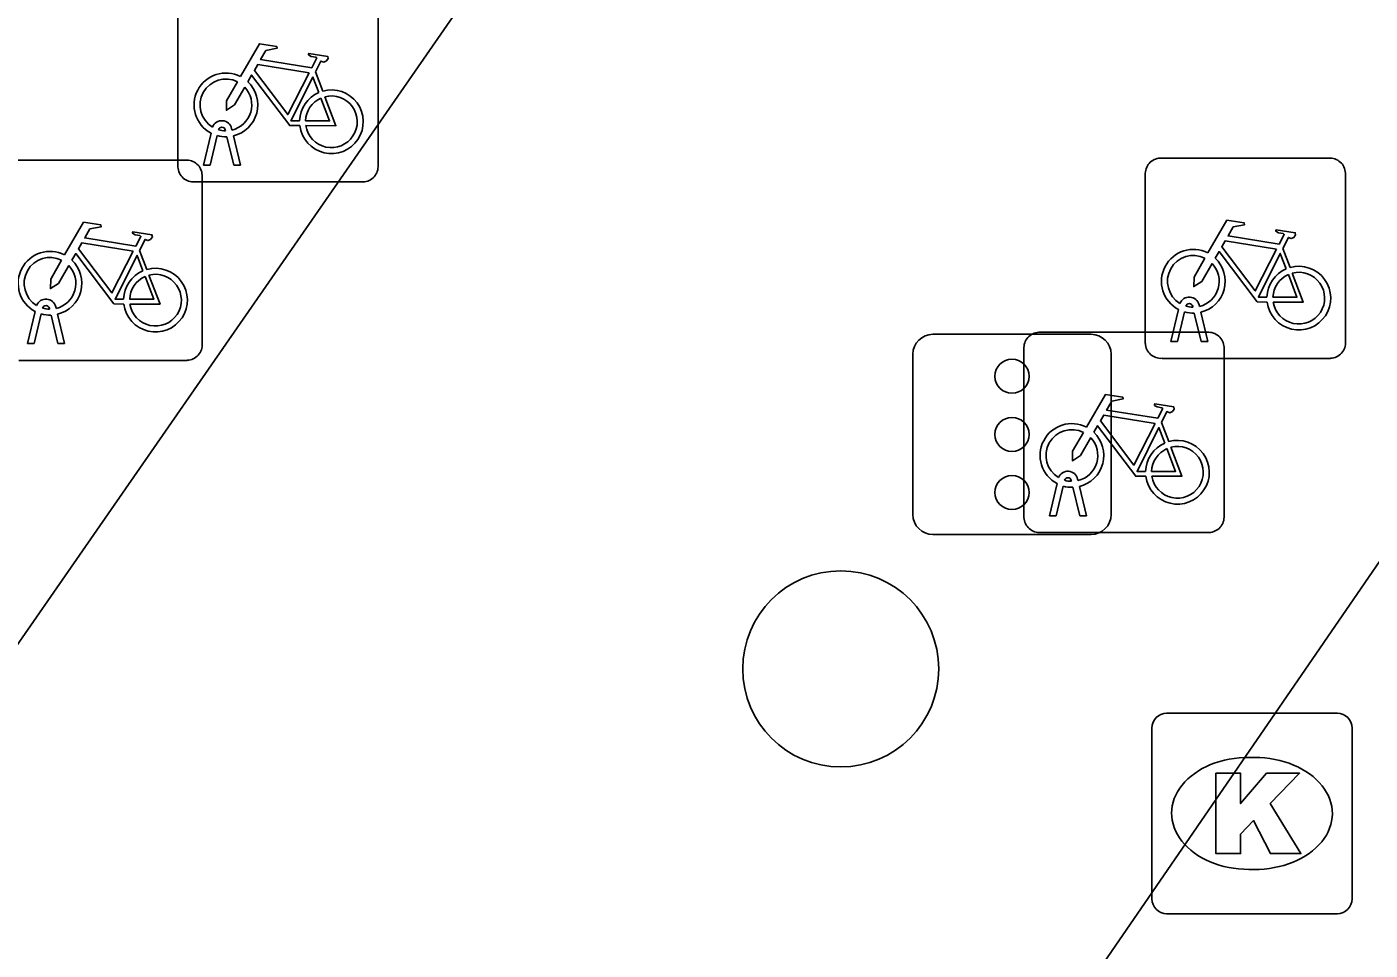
# Model space of a CAD drawing. Extents: x 160107 to 160928, y 382056 to 382918.
# Drawn here: x 160774.21 to 160780.91, y 382592.77 to 382597.37 of the extents above; entities that cross this region are included whole.
import ezdxf

# ---------------------------------------------------------------- set-up
doc = ezdxf.new("R2010")
doc.units = 0
for name, color, linetype in [('IMGEO_Boom', 7, 'Continuous'), ('IMGEO_Fietsenrek', 7, 'Continuous'), ('IMGEO_Kolk', 7, 'Continuous'), ('IMGEO_Rijbaan_lokaal_gesloten', 7, 'Continuous'), ('IMGEO_Verkeersregelinstallatiepaal', 7, 'Continuous'), ('IMGEO_Voetpad_open', 7, 'Continuous')]:
    doc.layers.add(name, color=color, linetype=linetype)

msp = doc.modelspace()

# ---------------------------------------------------------------- linework, layer by layer
at = {"layer": 'IMGEO_Boom'}
msp.add_circle((160778.269, 382594.169), 0.4892, dxfattribs=at)
at = {"layer": 'IMGEO_Fietsenrek'}
for p, q in [((160774.9605, 382596.6729), (160774.9605, 382597.5138)), ((160774.9605, 382597.5138), (160774.9605, 382596.6729)), ((160775.9595, 382597.5231), (160775.9595, 382596.6822)), ((160775.9595, 382596.6822), (160775.9595, 382597.5231)), ((160775.6472, 382597.1472), (160775.6835, 382597.052)), ((160775.0875, 382596.6823), (160775.1258, 382596.8423)), ((160775.1562, 382596.8301), (160775.1209, 382596.6823)), ((160775.1979, 382596.8539), (160775.1969, 382596.8582)), ((160775.239, 382596.6823), (160775.2051, 382596.824)), ((160775.2286, 382596.8654), (160775.2304, 382596.8575)), ((160775.2374, 382596.8283), (160775.2724, 382596.6823)), ((160774.1569, 382596.7075), (160774.9978, 382596.7075)), ((160774.9978, 382596.7075), (160774.1569, 382596.7075)), ((160775.1209, 382596.6823), (160775.0875, 382596.6823)), ((160775.2724, 382596.6823), (160775.239, 382596.6823)), ((160779.8639, 382596.7175), (160780.7048, 382596.7175)), ((160780.7048, 382596.7175), (160779.8639, 382596.7175)), ((160775.0815, 382596.6331), (160775.0815, 382595.7922)), ((160775.0815, 382595.7922), (160775.0815, 382596.6331)), ((160779.7895, 382595.7929), (160779.7895, 382596.6338)), ((160779.7895, 382596.6338), (160779.7895, 382595.7929)), ((160780.7885, 382596.6431), (160780.7885, 382595.8022)), ((160780.7885, 382595.8022), (160780.7885, 382596.6431)), ((160775.8851, 382596.5985), (160775.0442, 382596.5985)), ((160775.0442, 382596.5985), (160775.8851, 382596.5985)), ((160774.7692, 382596.2572), (160774.8055, 382596.162)), ((160780.4762, 382596.2672), (160780.5125, 382596.172)), ((160774.2095, 382595.7923), (160774.2478, 382595.9523)), ((160774.2782, 382595.9401), (160774.2429, 382595.7923)), ((160774.3199, 382595.9639), (160774.3189, 382595.9682)), ((160774.3506, 382595.9754), (160774.3524, 382595.9675)), ((160774.3594, 382595.9383), (160774.3944, 382595.7923)), ((160779.9165, 382595.8023), (160779.9548, 382595.9623)), ((160779.9852, 382595.9501), (160779.9499, 382595.8023)), ((160780.0269, 382595.9739), (160780.0259, 382595.9782)), ((160780.068, 382595.8023), (160780.0341, 382595.944)), ((160780.0576, 382595.9854), (160780.0594, 382595.9775)), ((160780.0664, 382595.9483), (160780.1014, 382595.8023)), ((160774.361, 382595.7923), (160774.3271, 382595.934)), ((160779.2579, 382595.8485), (160780.0988, 382595.8485)), ((160780.0988, 382595.8485), (160779.2579, 382595.8485)), ((160779.9499, 382595.8023), (160779.9165, 382595.8023)), ((160780.1014, 382595.8023), (160780.068, 382595.8023)), ((160774.2429, 382595.7923), (160774.2095, 382595.7923)), ((160774.3944, 382595.7923), (160774.361, 382595.7923)), ((160779.1835, 382594.9239), (160779.1835, 382595.7648)), ((160779.1835, 382595.7648), (160779.1835, 382594.9239)), ((160780.1825, 382595.7741), (160780.1825, 382594.9332)), ((160780.1825, 382594.9332), (160780.1825, 382595.7741)), ((160775.0071, 382595.7085), (160774.1662, 382595.7085)), ((160774.1662, 382595.7085), (160775.0071, 382595.7085)), ((160780.7141, 382595.7185), (160779.8732, 382595.7185)), ((160779.8732, 382595.7185), (160780.7141, 382595.7185)), ((160779.8702, 382595.3982), (160779.9065, 382595.303)), ((160779.3105, 382594.9333), (160779.3488, 382595.0933)), ((160779.3792, 382595.0811), (160779.3439, 382594.9333)), ((160779.4209, 382595.1049), (160779.4199, 382595.1092)), ((160779.462, 382594.9333), (160779.4281, 382595.075)), ((160779.4516, 382595.1164), (160779.4534, 382595.1085)), ((160779.4604, 382595.0793), (160779.4954, 382594.9333)), ((160779.3439, 382594.9333), (160779.3105, 382594.9333)), ((160779.4954, 382594.9333), (160779.462, 382594.9333)), ((160780.1081, 382594.8495), (160779.2672, 382594.8495)), ((160779.2672, 382594.8495), (160780.1081, 382594.8495))]:
    msp.add_line(p, q, dxfattribs=at)
for points in [[(160775.2731, 382597.1242), (160775.3678, 382597.2877), (160775.454, 382597.2739), (160775.4557, 382597.2652), (160775.3996, 382597.2543), (160775.3734, 382597.209), (160775.6286, 382597.1682)], [(160775.6286, 382597.1682), (160775.6536, 382597.217), (160775.6485, 382597.221), (160775.6253, 382597.2247), (160775.6126, 382597.2322), (160775.6116, 382597.2353), (160775.6138, 382597.2399), (160775.7086, 382597.2248), (160775.7109, 382597.2145), (160775.7015, 382597.2021), (160775.6891, 382597.1957), (160775.6746, 382597.2019), (160775.6472, 382597.1472)], [(160775.6157, 382597.143), (160775.3589, 382597.184), (160775.3422, 382597.1552), (160775.5092, 382596.9349), (160775.6157, 382597.143)], [(160775.2938, 382597.0717), (160775.2422, 382596.9825), (160775.2023, 382596.9565), (160775.2035, 382597.004), (160775.258, 382597.0982)], [(160775.5688, 382596.8795), (160775.5191, 382596.8796), (160775.3284, 382597.1313), (160775.3094, 382597.0985)], [(160775.6637, 382597.045), (160775.6344, 382597.1218), (160775.525, 382596.9037), (160775.5677, 382596.9036)], [(160775.5977, 382596.9035), (160775.7176, 382596.9033), (160775.6744, 382597.0169)], [(160775.6942, 382597.0238), (160775.7492, 382596.8792), (160775.5991, 382596.8795)], [(160780.1021, 382596.2442), (160780.1968, 382596.4077), (160780.283, 382596.3939), (160780.2847, 382596.3852), (160780.2286, 382596.3743), (160780.2024, 382596.329), (160780.4576, 382596.2882)], [(160774.3951, 382596.2342), (160774.4898, 382596.3977), (160774.576, 382596.3839), (160774.5777, 382596.3752), (160774.5216, 382596.3643), (160774.4954, 382596.319), (160774.7506, 382596.2782)], [(160774.7506, 382596.2782), (160774.7756, 382596.327), (160774.7705, 382596.331), (160774.7473, 382596.3347), (160774.7346, 382596.3422), (160774.7336, 382596.3453), (160774.7358, 382596.3499), (160774.8306, 382596.3348), (160774.8329, 382596.3245), (160774.8235, 382596.3121), (160774.8111, 382596.3057), (160774.7966, 382596.3119), (160774.7692, 382596.2572)], [(160780.4576, 382596.2882), (160780.4826, 382596.337), (160780.4775, 382596.341), (160780.4543, 382596.3447), (160780.4416, 382596.3522), (160780.4406, 382596.3553), (160780.4428, 382596.3599), (160780.5376, 382596.3448), (160780.5399, 382596.3345), (160780.5305, 382596.3221), (160780.5181, 382596.3157), (160780.5036, 382596.3219), (160780.4762, 382596.2672)], [(160774.7377, 382596.253), (160774.4809, 382596.294), (160774.4642, 382596.2652), (160774.6312, 382596.0449), (160774.7377, 382596.253)], [(160780.4447, 382596.263), (160780.1879, 382596.304), (160780.1712, 382596.2752), (160780.3382, 382596.0549), (160780.4447, 382596.263)], [(160774.4158, 382596.1817), (160774.3642, 382596.0925), (160774.3243, 382596.0665), (160774.3255, 382596.114), (160774.38, 382596.2082)], [(160774.6908, 382595.9895), (160774.6411, 382595.9896), (160774.4504, 382596.2413), (160774.4314, 382596.2085)], [(160774.7857, 382596.155), (160774.7564, 382596.2318), (160774.647, 382596.0137), (160774.6897, 382596.0136)], [(160780.1228, 382596.1917), (160780.0712, 382596.1025), (160780.0313, 382596.0765), (160780.0325, 382596.124), (160780.087, 382596.2182)], [(160780.3978, 382595.9995), (160780.3481, 382595.9996), (160780.1574, 382596.2513), (160780.1384, 382596.2185)], [(160780.4927, 382596.165), (160780.4634, 382596.2418), (160780.354, 382596.0237), (160780.3967, 382596.0236)], [(160780.5232, 382596.1438), (160780.5782, 382595.9992), (160780.4281, 382595.9995)], [(160774.7197, 382596.0135), (160774.8396, 382596.0133), (160774.7964, 382596.1269)], [(160774.8162, 382596.1338), (160774.8712, 382595.9892), (160774.7211, 382595.9895)], [(160780.4267, 382596.0235), (160780.5466, 382596.0233), (160780.5034, 382596.1369)], [(160779.4961, 382595.3752), (160779.5908, 382595.5387), (160779.677, 382595.5249), (160779.6787, 382595.5162), (160779.6226, 382595.5053), (160779.5964, 382595.46), (160779.8516, 382595.4192)], [(160779.8516, 382595.4192), (160779.8766, 382595.468), (160779.8715, 382595.472), (160779.8483, 382595.4757), (160779.8356, 382595.4832), (160779.8346, 382595.4863), (160779.8368, 382595.4909), (160779.9316, 382595.4758), (160779.9339, 382595.4655), (160779.9245, 382595.4531), (160779.9121, 382595.4467), (160779.8976, 382595.4529), (160779.8702, 382595.3982)], [(160779.8387, 382595.394), (160779.5819, 382595.435), (160779.5652, 382595.4062), (160779.7322, 382595.1859), (160779.8387, 382595.394)], [(160779.5168, 382595.3227), (160779.4652, 382595.2335), (160779.4253, 382595.2075), (160779.4265, 382595.255), (160779.481, 382595.3492)], [(160779.7918, 382595.1305), (160779.7421, 382595.1306), (160779.5514, 382595.3823), (160779.5324, 382595.3495)], [(160779.8867, 382595.296), (160779.8574, 382595.3728), (160779.748, 382595.1547), (160779.7907, 382595.1546)], [(160779.8207, 382595.1545), (160779.9406, 382595.1543), (160779.8974, 382595.2679)], [(160779.9172, 382595.2748), (160779.9722, 382595.1302), (160779.8221, 382595.1305)]]:
    msp.add_lwpolyline(points, dxfattribs=at)
for centre, radius, start, end in [((160775.2001, 382596.9829), 0.159, 62.67661, 242.13685), ((160775.2001, 382596.9829), 0.129, 63.31916, 238.90302), ((160775.2001, 382596.9829), 0.159, 283.5766, 46.60424), ((160775.2001, 382596.9829), 0.129, 283.60429, 43.43025), ((160775.7267, 382596.8989), 0.159, 113.3408, 178.32165), ((160775.7267, 382596.8989), 0.159, 187.0065, 105.77075), ((160775.7267, 382596.8989), 0.129, 113.92302, 177.95563), ((160775.7267, 382596.8989), 0.129, 188.67146, 104.58832), ((160775.1799, 382596.8543), 0.0499, 12.8025, 158.69338), ((160775.2001, 382596.9829), 0.159, 253.99666, 271.78671), ((160775.1799, 382596.8543), 0.0174, 12.8025, 163.45023), ((160775.2001, 382596.9829), 0.129, 253.41502, 269.02044), ((160775.0036, 382596.6298), 0.0779, 2.4484, 94.28452), ((160775.0036, 382596.6298), 0.0779, 2.4484, 94.28452), ((160775.8818, 382596.6764), 0.0779, 272.4484, 4.28452), ((160775.8818, 382596.6764), 0.0779, 272.4484, 4.28452), ((160779.8672, 382596.6396), 0.0779, 92.4484, 184.28452), ((160779.8672, 382596.6396), 0.0779, 92.4484, 184.28452), ((160780.7106, 382596.6398), 0.0779, 2.4484, 94.28452), ((160780.7106, 382596.6398), 0.0779, 2.4484, 94.28452), ((160775.0384, 382596.6762), 0.0779, 182.4484, 274.28452), ((160775.0384, 382596.6762), 0.0779, 182.4484, 274.28452), ((160774.3221, 382596.0929), 0.159, 62.67661, 242.13685), ((160774.3221, 382596.0929), 0.129, 63.31916, 238.90302), ((160774.3221, 382596.0929), 0.159, 283.5766, 46.60424), ((160780.0291, 382596.1029), 0.159, 62.67661, 242.13685), ((160780.0291, 382596.1029), 0.129, 63.31916, 238.90302), ((160780.0291, 382596.1029), 0.159, 283.5766, 46.60424), ((160774.3221, 382596.0929), 0.129, 283.60429, 43.43025), ((160774.8487, 382596.0089), 0.159, 113.3408, 178.32165), ((160774.8487, 382596.0089), 0.159, 187.0065, 105.77075), ((160774.8487, 382596.0089), 0.129, 188.67146, 104.58832), ((160780.0291, 382596.1029), 0.129, 283.60429, 43.43025), ((160780.5557, 382596.0189), 0.159, 113.3408, 178.32165), ((160780.5557, 382596.0189), 0.159, 187.0065, 105.77075), ((160780.5557, 382596.0189), 0.129, 188.67146, 104.58832), ((160774.8487, 382596.0089), 0.129, 113.92302, 177.95563), ((160780.5557, 382596.0189), 0.129, 113.92302, 177.95563), ((160774.3019, 382595.9643), 0.0499, 12.8025, 158.69338), ((160780.0089, 382595.9743), 0.0499, 12.8025, 158.69338), ((160774.3221, 382596.0929), 0.159, 253.99666, 271.78671), ((160774.3019, 382595.9643), 0.0174, 12.8025, 163.45023), ((160774.3221, 382596.0929), 0.129, 253.41502, 269.02044), ((160780.0291, 382596.1029), 0.159, 253.99666, 271.78671), ((160780.0089, 382595.9743), 0.0174, 12.8025, 163.45023), ((160780.0291, 382596.1029), 0.129, 253.41502, 269.02044), ((160779.2612, 382595.7706), 0.0779, 92.4484, 184.28452), ((160779.2612, 382595.7706), 0.0779, 92.4484, 184.28452), ((160780.1046, 382595.7708), 0.0779, 2.4484, 94.28452), ((160780.1046, 382595.7708), 0.0779, 2.4484, 94.28452), ((160775.0038, 382595.7864), 0.0779, 272.4484, 4.28452), ((160775.0038, 382595.7864), 0.0779, 272.4484, 4.28452), ((160779.8674, 382595.7962), 0.0779, 182.4484, 274.28452), ((160779.8674, 382595.7962), 0.0779, 182.4484, 274.28452), ((160780.7108, 382595.7964), 0.0779, 272.4484, 4.28452), ((160780.7108, 382595.7964), 0.0779, 272.4484, 4.28452), ((160779.4231, 382595.2339), 0.159, 62.67661, 242.13685), ((160779.4231, 382595.2339), 0.129, 63.31916, 238.90302), ((160779.4231, 382595.2339), 0.159, 283.5766, 46.60424), ((160779.4231, 382595.2339), 0.129, 283.60429, 43.43025), ((160779.9497, 382595.1499), 0.159, 113.3408, 178.32165), ((160779.9497, 382595.1499), 0.159, 187.0065, 105.77075), ((160779.9497, 382595.1499), 0.129, 113.92302, 177.95563), ((160779.9497, 382595.1499), 0.129, 188.67146, 104.58832), ((160779.4029, 382595.1053), 0.0499, 12.8025, 158.69338), ((160779.4231, 382595.2339), 0.159, 253.99666, 271.78671), ((160779.4029, 382595.1053), 0.0174, 12.8025, 163.45023), ((160779.4231, 382595.2339), 0.129, 253.41502, 269.02044), ((160780.1048, 382594.9274), 0.0779, 272.4484, 4.28452), ((160780.1048, 382594.9274), 0.0779, 272.4484, 4.28452), ((160779.2614, 382594.9272), 0.0779, 182.4484, 274.28452), ((160779.2614, 382594.9272), 0.0779, 182.4484, 274.28452)]:
    msp.add_arc(centre, radius, start, end, dxfattribs=at)
at = {"layer": 'IMGEO_Kolk'}
for p, q in [((160779.8959, 382593.9485), (160780.7481, 382593.9485)), ((160779.8215, 382593.0219), (160779.8215, 382593.8741)), ((160780.8225, 382593.8741), (160780.8225, 382593.0219)), ((160780.3095, 382593.7277), (160780.3345, 382593.7277)), ((160780.3315, 382593.1683), (160780.3066, 382593.1683)), ((160780.7481, 382592.9475), (160779.8959, 382592.9475))]:
    msp.add_line(p, q, dxfattribs=at)
for points in [[(160779.8959, 382593.9485), (160780.7481, 382593.9485)], [(160779.8215, 382593.0219), (160779.8215, 382593.8741)], [(160780.8225, 382593.8741), (160780.8225, 382593.0219)], [(160780.1417, 382593.648), (160780.2652, 382593.648), (160780.2652, 382593.4968), (160780.3948, 382593.648), (160780.5594, 382593.648), (160780.4133, 382593.4971), (160780.5659, 382593.248), (160780.4136, 382593.248), (160780.3293, 382593.4122), (160780.2652, 382593.3452), (160780.2652, 382593.248), (160780.1417, 382593.248), (160780.1417, 382593.648)], [(160780.7481, 382592.9475), (160779.8959, 382592.9475)]]:
    msp.add_lwpolyline(points, dxfattribs=at)
for centre, start, end in [((160779.898, 382593.872), 91.55205, 178.44795), ((160779.898, 382593.872), 91.55205, 178.44795), ((160780.746, 382593.872), 1.55205, 88.44795), ((160780.746, 382593.872), 1.55205, 88.44795), ((160779.898, 382593.024), 181.55205, 268.44795), ((160779.898, 382593.024), 181.55205, 268.44795), ((160780.746, 382593.024), 271.55205, 358.44795), ((160780.746, 382593.024), 271.55205, 358.44795)]:
    msp.add_arc(centre, 0.0765, start, end, dxfattribs=at)
for centre, major_axis, ratio, start_param, end_param in [((160780.308, 382593.448), (-0.3872, 0.002), 0.722429, 4.712389, 7.853982), ((160780.333, 382593.448), (-0.3901, 0.002), 0.717154, 1.570796, 4.712389)]:
    msp.add_ellipse(centre, major_axis=major_axis, ratio=ratio, start_param=start_param, end_param=end_param, dxfattribs=at)
at = {"layer": 'IMGEO_Rijbaan_lokaal_gesloten'}
msp.add_lwpolyline([(160787.691, 382604.499), (160763.257, 382568.959)], dxfattribs=at)
at = {"layer": 'IMGEO_Verkeersregelinstallatiepaal'}
for p, q in [((160778.7291, 382595.8385), (160779.5189, 382595.8385)), ((160779.5189, 382595.8385), (160778.7291, 382595.8385)), ((160778.6291, 382594.9395), (160778.6291, 382595.7385)), ((160778.6291, 382595.7385), (160778.6291, 382594.9395)), ((160779.6189, 382595.7385), (160779.6189, 382594.9395)), ((160779.6189, 382594.9395), (160779.6189, 382595.7385)), ((160779.5189, 382594.8395), (160778.7291, 382594.8395)), ((160778.7291, 382594.8395), (160779.5189, 382594.8395))]:
    msp.add_line(p, q, dxfattribs=at)
for centre in [(160779.124, 382595.629), (160779.124, 382595.339), (160779.124, 382595.049)]:
    msp.add_circle(centre, 0.085, dxfattribs=at)
for centre, start, end in [((160778.7291, 382595.7385), 90, 180), ((160778.7291, 382595.7385), 90, 180), ((160779.5189, 382595.7385), 0, 90), ((160779.5189, 382595.7385), 360, 90), ((160778.7291, 382594.9395), 180, 270), ((160778.7291, 382594.9395), 180, 270), ((160779.5189, 382594.9395), 270, 0), ((160779.5189, 382594.9395), 270, 0)]:
    msp.add_arc(centre, 0.1, start, end, dxfattribs=at)
at = {"layer": 'IMGEO_Voetpad_open'}
msp.add_lwpolyline([(160780.249, 382603.067), (160780.054, 382602.786), (160769.686, 382587.844), (160769.298, 382587.285), (160767.334, 382584.454)], dxfattribs=at)

doc.saveas('drawing.dxf')
